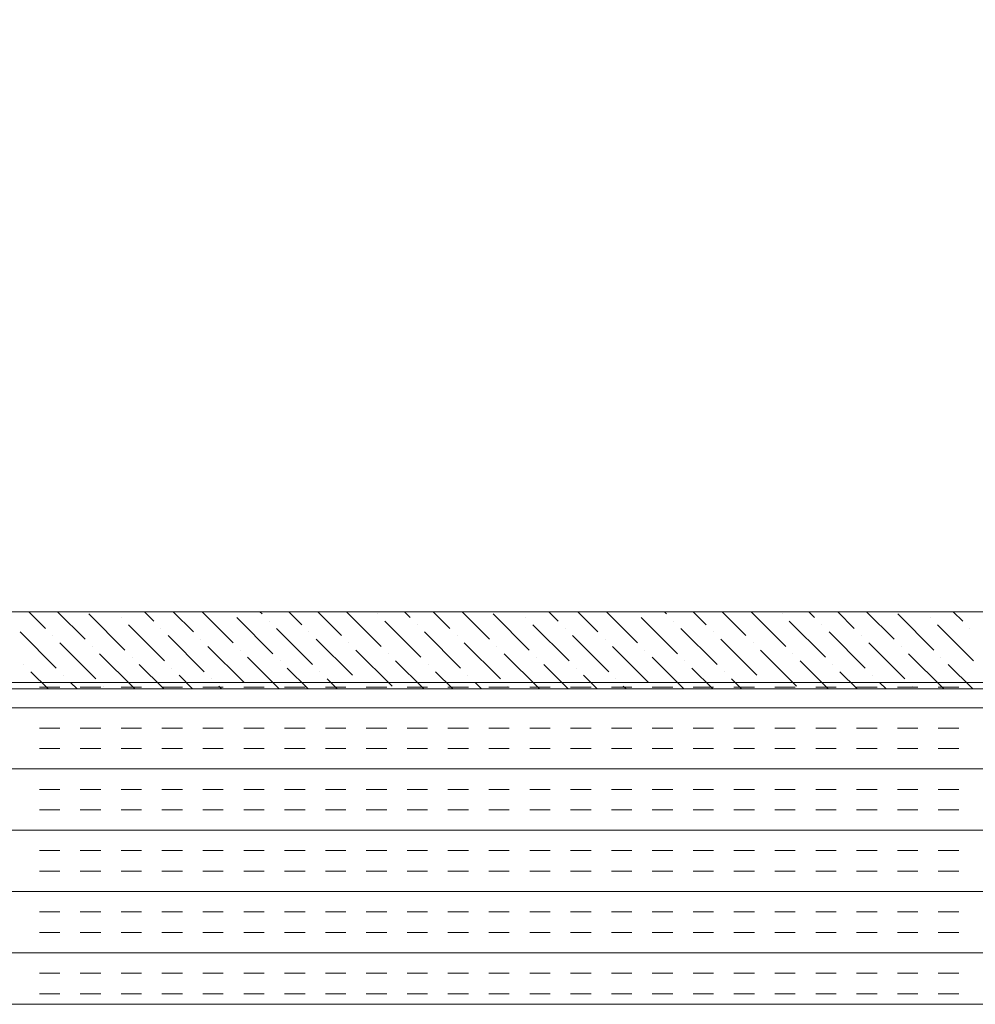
# Model space of a CAD drawing. Extents: x 3940905 to 4145695, y 925352 to 1109797.
# Tile 834 of 1056: x 4040219 to 4040367, y 1100686 to 1100839. Entities that reach past the tile are written whole.
import ezdxf

# ---------------------------------------------------------------- set-up
doc = ezdxf.new("R2010")
doc.units = 0
doc.header["$LTSCALE"] = 750
doc.header["$MEASUREMENT"] = 0
doc.layers.add('CKD Equipments', color=252, linetype='CONTINUOUS', lineweight=0)

msp = doc.modelspace()

# ---------------------------------------------------------------- linework, layer by layer
at = {"layer": 'CKD Equipments'}
for p, q in [((4039952.42, 1100746.98, -7.61), (4040521.42, 1100746.98, -7.61)), ((4040537.42, 1100735.98, -7.61), (4039937.42, 1100735.98, -7.61)), ((4040521.42, 1100734.98, -7.61), (4039952.42, 1100734.98, -7.61)), ((4039937.42, 1100685.98, -7.61), (4040537.42, 1100685.98, -7.61))]:
    msp.add_line(p, q, dxfattribs=at)
at = {"layer": 'CKD Equipments', "color": 55, "linetype": 'Continuous'}
for p, q in [((4040219.97, 1100746.98, -7.61), (4040222.55, 1100744.39, -7.61)), ((4040224.46, 1100746.98, -7.61), (4040228.72, 1100742.71, -7.61)), ((4040229.28, 1100746.64, -7.61), (4040234.9, 1100741.03, -7.61)), ((4040237.93, 1100746.98, -7.61), (4040239.39, 1100745.52, -7.61)), ((4040242.42, 1100746.98, -7.61), (4040245.56, 1100743.83, -7.61)), ((4040246.91, 1100746.98, -7.61), (4040251.73, 1100742.15, -7.61)), ((4040255.89, 1100746.98, -7.61), (4040256.22, 1100746.64, -7.61)), ((4040260.38, 1100746.98, -7.61), (4040262.4, 1100744.95, -7.61)), ((4040264.87, 1100746.98, -7.61), (4040268.57, 1100743.27, -7.61)), ((4040269.36, 1100746.98, -7.61), (4040274.75, 1100741.59, -7.61)), ((4040274.19, 1100746.64, -7.61), (4040274.19, 1100746.64, -7.61)), ((4040278.34, 1100746.98, -7.61), (4040279.24, 1100746.08, -7.61)), ((4040282.83, 1100746.98, -7.61), (4040285.41, 1100744.39, -7.61)), ((4040287.32, 1100746.98, -7.61), (4040291.58, 1100742.71, -7.61)), ((4040292.15, 1100746.64, -7.61), (4040297.76, 1100741.03, -7.61)), ((4040300.79, 1100746.98, -7.61), (4040302.25, 1100745.52, -7.61)), ((4040305.28, 1100746.98, -7.61), (4040308.42, 1100743.83, -7.61)), ((4040309.77, 1100746.98, -7.61), (4040314.6, 1100742.15, -7.61)), ((4040318.75, 1100746.98, -7.61), (4040319.09, 1100746.64, -7.61)), ((4040323.24, 1100746.98, -7.61), (4040325.26, 1100744.95, -7.61)), ((4040327.73, 1100746.98, -7.61), (4040331.43, 1100743.27, -7.61)), ((4040332.22, 1100746.98, -7.61), (4040337.61, 1100741.59, -7.61)), ((4040337.05, 1100746.64, -7.61), (4040337.05, 1100746.64, -7.61)), ((4040341.2, 1100746.98, -7.61), (4040342.1, 1100746.08, -7.61)), ((4040345.69, 1100746.98, -7.61), (4040348.27, 1100744.39, -7.61)), ((4040350.18, 1100746.98, -7.61), (4040354.45, 1100742.71, -7.61)), ((4040355.01, 1100746.64, -7.61), (4040360.62, 1100741.03, -7.61)), ((4040363.65, 1100746.98, -7.61), (4040365.11, 1100745.52, -7.61)), ((4040234.34, 1100746.08, -7.61), (4040234.34, 1100746.08, -7.61)), ((4040235.46, 1100744.95, -7.61), (4040241.07, 1100739.34, -7.61)), ((4040252.3, 1100746.08, -7.61), (4040257.91, 1100740.46, -7.61)), ((4040257.35, 1100745.52, -7.61), (4040257.35, 1100745.52, -7.61)), ((4040275.31, 1100745.52, -7.61), (4040280.92, 1100739.9, -7.61)), ((4040280.36, 1100744.95, -7.61), (4040280.36, 1100744.95, -7.61)), ((4040297.2, 1100746.08, -7.61), (4040297.2, 1100746.08, -7.61)), ((4040298.32, 1100744.95, -7.61), (4040303.93, 1100739.34, -7.61)), ((4040315.16, 1100746.08, -7.61), (4040320.77, 1100740.46, -7.61)), ((4040320.21, 1100745.52, -7.61), (4040320.21, 1100745.52, -7.61)), ((4040338.17, 1100745.52, -7.61), (4040343.78, 1100739.9, -7.61)), ((4040343.22, 1100744.95, -7.61), (4040343.22, 1100744.95, -7.61)), ((4040360.06, 1100746.08, -7.61), (4040360.06, 1100746.08, -7.61)), ((4040361.18, 1100744.95, -7.61), (4040366.79, 1100739.34, -7.61)), ((4040218.62, 1100743.83, -7.61), (4040224.23, 1100738.22, -7.61)), ((4040223.67, 1100743.27, -7.61), (4040223.67, 1100743.27, -7.61)), ((4040240.51, 1100744.39, -7.61), (4040240.51, 1100744.39, -7.61)), ((4040241.63, 1100743.27, -7.61), (4040247.24, 1100737.66, -7.61)), ((4040258.47, 1100744.39, -7.61), (4040264.08, 1100738.78, -7.61)), ((4040263.52, 1100743.83, -7.61), (4040263.52, 1100743.83, -7.61)), ((4040281.48, 1100743.83, -7.61), (4040287.09, 1100738.22, -7.61)), ((4040286.53, 1100743.27, -7.61), (4040286.53, 1100743.27, -7.61)), ((4040303.37, 1100744.39, -7.61), (4040303.37, 1100744.39, -7.61)), ((4040304.49, 1100743.27, -7.61), (4040310.11, 1100737.66, -7.61)), ((4040321.33, 1100744.39, -7.61), (4040326.94, 1100738.78, -7.61)), ((4040326.38, 1100743.83, -7.61), (4040326.38, 1100743.83, -7.61)), ((4040344.34, 1100743.83, -7.61), (4040349.96, 1100738.22, -7.61)), ((4040349.4, 1100743.27, -7.61), (4040349.4, 1100743.27, -7.61)), ((4040366.23, 1100744.39, -7.61), (4040366.23, 1100744.39, -7.61)), ((4040224.79, 1100742.15, -7.61), (4040230.41, 1100736.54, -7.61)), ((4040246.68, 1100742.71, -7.61), (4040246.68, 1100742.71, -7.61)), ((4040264.64, 1100742.71, -7.61), (4040270.26, 1100737.1, -7.61)), ((4040269.7, 1100742.15, -7.61), (4040269.7, 1100742.15, -7.61)), ((4040287.66, 1100742.15, -7.61), (4040293.27, 1100736.54, -7.61)), ((4040309.55, 1100742.71, -7.61), (4040309.55, 1100742.71, -7.61)), ((4040327.51, 1100742.71, -7.61), (4040333.12, 1100737.1, -7.61)), ((4040332.56, 1100742.15, -7.61), (4040332.56, 1100742.15, -7.61)), ((4040350.52, 1100742.15, -7.61), (4040356.13, 1100736.54, -7.61)), ((4040229.85, 1100741.59, -7.61), (4040229.85, 1100741.59, -7.61)), ((4040230.97, 1100740.46, -7.61), (4040236.46, 1100734.98, -7.61)), ((4040247.81, 1100741.59, -7.61), (4040253.42, 1100735.97, -7.61)), ((4040252.86, 1100741.03, -7.61), (4040252.86, 1100741.03, -7.61)), ((4040270.82, 1100741.03, -7.61), (4040276.43, 1100735.41, -7.61)), ((4040275.87, 1100740.46, -7.61), (4040275.87, 1100740.46, -7.61)), ((4040292.71, 1100741.59, -7.61), (4040292.71, 1100741.59, -7.61)), ((4040293.83, 1100740.46, -7.61), (4040299.32, 1100734.98, -7.61)), ((4040310.67, 1100741.59, -7.61), (4040316.28, 1100735.97, -7.61)), ((4040315.72, 1100741.03, -7.61), (4040315.72, 1100741.03, -7.61)), ((4040333.68, 1100741.03, -7.61), (4040339.29, 1100735.41, -7.61)), ((4040338.73, 1100740.46, -7.61), (4040338.73, 1100740.46, -7.61)), ((4040355.57, 1100741.59, -7.61), (4040355.57, 1100741.59, -7.61)), ((4040356.69, 1100740.46, -7.61), (4040362.18, 1100734.98, -7.61)), ((4040219.18, 1100738.78, -7.61), (4040219.18, 1100738.78, -7.61)), ((4040236.02, 1100739.9, -7.61), (4040236.02, 1100739.9, -7.61)), ((4040237.14, 1100738.78, -7.61), (4040240.95, 1100734.98, -7.61)), ((4040253.98, 1100739.9, -7.61), (4040258.91, 1100734.98, -7.61)), ((4040259.03, 1100739.34, -7.61), (4040259.03, 1100739.34, -7.61)), ((4040276.99, 1100739.34, -7.61), (4040281.36, 1100734.98, -7.61)), ((4040282.04, 1100738.78, -7.61), (4040282.04, 1100738.78, -7.61)), ((4040298.88, 1100739.9, -7.61), (4040298.88, 1100739.9, -7.61)), ((4040300, 1100738.78, -7.61), (4040303.81, 1100734.98, -7.61)), ((4040316.84, 1100739.9, -7.61), (4040321.77, 1100734.98, -7.61)), ((4040321.89, 1100739.34, -7.61), (4040321.89, 1100739.34, -7.61)), ((4040339.85, 1100739.34, -7.61), (4040344.22, 1100734.98, -7.61)), ((4040344.9, 1100738.78, -7.61), (4040344.9, 1100738.78, -7.61)), ((4040361.74, 1100739.9, -7.61), (4040361.74, 1100739.9, -7.61)), ((4040362.87, 1100738.78, -7.61), (4040366.67, 1100734.98, -7.61)), ((4040220.3, 1100737.66, -7.61), (4040222.99, 1100734.98, -7.61)), ((4040225.36, 1100737.1, -7.61), (4040225.36, 1100737.1, -7.61)), ((4040242.19, 1100738.22, -7.61), (4040242.19, 1100738.22, -7.61)), ((4040243.32, 1100737.1, -7.61), (4040245.44, 1100734.98, -7.61)), ((4040260.15, 1100738.22, -7.61), (4040263.4, 1100734.98, -7.61)), ((4040265.21, 1100737.66, -7.61), (4040265.21, 1100737.66, -7.61)), ((4040283.17, 1100737.66, -7.61), (4040285.85, 1100734.98, -7.61)), ((4040288.22, 1100737.1, -7.61), (4040288.22, 1100737.1, -7.61)), ((4040305.06, 1100738.22, -7.61), (4040305.06, 1100738.22, -7.61)), ((4040306.18, 1100737.1, -7.61), (4040308.3, 1100734.98, -7.61)), ((4040323.02, 1100738.22, -7.61), (4040326.26, 1100734.98, -7.61)), ((4040328.07, 1100737.66, -7.61), (4040328.07, 1100737.66, -7.61)), ((4040346.03, 1100737.66, -7.61), (4040348.71, 1100734.98, -7.61)), ((4040351.08, 1100737.1, -7.61), (4040351.08, 1100737.1, -7.61)), ((4040226.48, 1100735.97, -7.61), (4040227.48, 1100734.98, -7.61)), ((4040248.37, 1100736.54, -7.61), (4040248.37, 1100736.54, -7.61)), ((4040266.33, 1100736.54, -7.61), (4040267.89, 1100734.98, -7.61)), ((4040271.38, 1100735.97, -7.61), (4040271.38, 1100735.97, -7.61)), ((4040289.34, 1100735.97, -7.61), (4040290.34, 1100734.98, -7.61)), ((4040311.23, 1100736.54, -7.61), (4040311.23, 1100736.54, -7.61)), ((4040329.19, 1100736.54, -7.61), (4040330.75, 1100734.98, -7.61)), ((4040334.24, 1100735.97, -7.61), (4040334.24, 1100735.97, -7.61)), ((4040352.2, 1100735.97, -7.61), (4040353.2, 1100734.98, -7.61)), ((4040231.53, 1100735.41, -7.61), (4040231.53, 1100735.41, -7.61)), ((4040249.49, 1100735.41, -7.61), (4040249.93, 1100734.98, -7.61)), ((4040294.39, 1100735.41, -7.61), (4040294.39, 1100735.41, -7.61)), ((4040312.35, 1100735.41, -7.61), (4040312.79, 1100734.98, -7.61)), ((4040357.25, 1100735.41, -7.61), (4040357.25, 1100735.41, -7.61))]:
    msp.add_line(p, q, dxfattribs=at)
at = {"layer": 'CKD Equipments', "color": 4, "linetype": 'Continuous'}
for p, q in [((4040224.8, 1100735.25, -7.61), (4040221.62, 1100735.25, -7.61)), ((4040231.15, 1100735.25, -7.61), (4040227.97, 1100735.25, -7.61)), ((4040237.5, 1100735.25, -7.61), (4040234.32, 1100735.25, -7.61)), ((4040243.85, 1100735.25, -7.61), (4040240.67, 1100735.25, -7.61)), ((4040250.2, 1100735.25, -7.61), (4040247.02, 1100735.25, -7.61)), ((4040256.55, 1100735.25, -7.61), (4040253.37, 1100735.25, -7.61)), ((4040262.9, 1100735.25, -7.61), (4040259.72, 1100735.25, -7.61)), ((4040269.25, 1100735.25, -7.61), (4040266.07, 1100735.25, -7.61)), ((4040275.6, 1100735.25, -7.61), (4040272.42, 1100735.25, -7.61)), ((4040281.95, 1100735.25, -7.61), (4040278.77, 1100735.25, -7.61)), ((4040288.3, 1100735.25, -7.61), (4040285.12, 1100735.25, -7.61)), ((4040294.65, 1100735.25, -7.61), (4040291.47, 1100735.25, -7.61)), ((4040301, 1100735.25, -7.61), (4040297.82, 1100735.25, -7.61)), ((4040307.35, 1100735.25, -7.61), (4040304.17, 1100735.25, -7.61)), ((4040313.7, 1100735.25, -7.61), (4040310.52, 1100735.25, -7.61)), ((4040320.05, 1100735.25, -7.61), (4040316.87, 1100735.25, -7.61)), ((4040326.4, 1100735.25, -7.61), (4040323.22, 1100735.25, -7.61)), ((4040332.75, 1100735.25, -7.61), (4040329.57, 1100735.25, -7.61)), ((4040339.1, 1100735.25, -7.61), (4040335.92, 1100735.25, -7.61)), ((4040345.45, 1100735.25, -7.61), (4040342.27, 1100735.25, -7.61)), ((4040351.8, 1100735.25, -7.61), (4040348.62, 1100735.25, -7.61)), ((4040358.15, 1100735.25, -7.61), (4040354.97, 1100735.25, -7.61)), ((4040364.5, 1100735.25, -7.61), (4040361.32, 1100735.25, -7.61)), ((4040537.42, 1100732.07, -7.61), (4039937.42, 1100732.07, -7.61)), ((4040224.8, 1100728.9, -7.61), (4040221.62, 1100728.9, -7.61)), ((4040231.15, 1100728.9, -7.61), (4040227.97, 1100728.9, -7.61)), ((4040237.5, 1100728.9, -7.61), (4040234.32, 1100728.9, -7.61)), ((4040243.85, 1100728.9, -7.61), (4040240.67, 1100728.9, -7.61)), ((4040250.2, 1100728.9, -7.61), (4040247.02, 1100728.9, -7.61)), ((4040256.55, 1100728.9, -7.61), (4040253.37, 1100728.9, -7.61)), ((4040262.9, 1100728.9, -7.61), (4040259.72, 1100728.9, -7.61)), ((4040269.25, 1100728.9, -7.61), (4040266.07, 1100728.9, -7.61)), ((4040275.6, 1100728.9, -7.61), (4040272.42, 1100728.9, -7.61)), ((4040281.95, 1100728.9, -7.61), (4040278.77, 1100728.9, -7.61)), ((4040288.3, 1100728.9, -7.61), (4040285.12, 1100728.9, -7.61)), ((4040294.65, 1100728.9, -7.61), (4040291.47, 1100728.9, -7.61)), ((4040301, 1100728.9, -7.61), (4040297.82, 1100728.9, -7.61)), ((4040307.35, 1100728.9, -7.61), (4040304.17, 1100728.9, -7.61)), ((4040313.7, 1100728.9, -7.61), (4040310.52, 1100728.9, -7.61)), ((4040320.05, 1100728.9, -7.61), (4040316.87, 1100728.9, -7.61)), ((4040326.4, 1100728.9, -7.61), (4040323.22, 1100728.9, -7.61)), ((4040332.75, 1100728.9, -7.61), (4040329.57, 1100728.9, -7.61)), ((4040339.1, 1100728.9, -7.61), (4040335.92, 1100728.9, -7.61)), ((4040345.45, 1100728.9, -7.61), (4040342.27, 1100728.9, -7.61)), ((4040351.8, 1100728.9, -7.61), (4040348.62, 1100728.9, -7.61)), ((4040358.15, 1100728.9, -7.61), (4040354.97, 1100728.9, -7.61)), ((4040364.5, 1100728.9, -7.61), (4040361.32, 1100728.9, -7.61)), ((4040224.8, 1100725.72, -7.61), (4040221.62, 1100725.72, -7.61)), ((4040231.15, 1100725.72, -7.61), (4040227.97, 1100725.72, -7.61)), ((4040237.5, 1100725.72, -7.61), (4040234.32, 1100725.72, -7.61)), ((4040243.85, 1100725.72, -7.61), (4040240.67, 1100725.72, -7.61)), ((4040250.2, 1100725.72, -7.61), (4040247.02, 1100725.72, -7.61)), ((4040256.55, 1100725.72, -7.61), (4040253.37, 1100725.72, -7.61)), ((4040262.9, 1100725.72, -7.61), (4040259.72, 1100725.72, -7.61)), ((4040269.25, 1100725.72, -7.61), (4040266.07, 1100725.72, -7.61)), ((4040275.6, 1100725.72, -7.61), (4040272.42, 1100725.72, -7.61)), ((4040281.95, 1100725.72, -7.61), (4040278.77, 1100725.72, -7.61)), ((4040288.3, 1100725.72, -7.61), (4040285.12, 1100725.72, -7.61)), ((4040294.65, 1100725.72, -7.61), (4040291.47, 1100725.72, -7.61)), ((4040301, 1100725.72, -7.61), (4040297.82, 1100725.72, -7.61)), ((4040307.35, 1100725.72, -7.61), (4040304.17, 1100725.72, -7.61)), ((4040313.7, 1100725.72, -7.61), (4040310.52, 1100725.72, -7.61)), ((4040320.05, 1100725.72, -7.61), (4040316.87, 1100725.72, -7.61)), ((4040326.4, 1100725.72, -7.61), (4040323.22, 1100725.72, -7.61)), ((4040332.75, 1100725.72, -7.61), (4040329.57, 1100725.72, -7.61)), ((4040339.1, 1100725.72, -7.61), (4040335.92, 1100725.72, -7.61)), ((4040345.45, 1100725.72, -7.61), (4040342.27, 1100725.72, -7.61)), ((4040351.8, 1100725.72, -7.61), (4040348.62, 1100725.72, -7.61)), ((4040358.15, 1100725.72, -7.61), (4040354.97, 1100725.72, -7.61)), ((4040364.5, 1100725.72, -7.61), (4040361.32, 1100725.72, -7.61)), ((4040537.42, 1100722.55, -7.61), (4039937.42, 1100722.55, -7.61)), ((4040224.8, 1100719.37, -7.61), (4040221.62, 1100719.37, -7.61)), ((4040231.15, 1100719.37, -7.61), (4040227.97, 1100719.37, -7.61)), ((4040237.5, 1100719.37, -7.61), (4040234.32, 1100719.37, -7.61)), ((4040243.85, 1100719.37, -7.61), (4040240.67, 1100719.37, -7.61)), ((4040250.2, 1100719.37, -7.61), (4040247.02, 1100719.37, -7.61)), ((4040256.55, 1100719.37, -7.61), (4040253.37, 1100719.37, -7.61)), ((4040262.9, 1100719.37, -7.61), (4040259.72, 1100719.37, -7.61)), ((4040269.25, 1100719.37, -7.61), (4040266.07, 1100719.37, -7.61)), ((4040275.6, 1100719.37, -7.61), (4040272.42, 1100719.37, -7.61)), ((4040281.95, 1100719.37, -7.61), (4040278.77, 1100719.37, -7.61)), ((4040288.3, 1100719.37, -7.61), (4040285.12, 1100719.37, -7.61)), ((4040294.65, 1100719.37, -7.61), (4040291.47, 1100719.37, -7.61)), ((4040301, 1100719.37, -7.61), (4040297.82, 1100719.37, -7.61)), ((4040307.35, 1100719.37, -7.61), (4040304.17, 1100719.37, -7.61)), ((4040313.7, 1100719.37, -7.61), (4040310.52, 1100719.37, -7.61)), ((4040320.05, 1100719.37, -7.61), (4040316.87, 1100719.37, -7.61)), ((4040326.4, 1100719.37, -7.61), (4040323.22, 1100719.37, -7.61)), ((4040332.75, 1100719.37, -7.61), (4040329.57, 1100719.37, -7.61)), ((4040339.1, 1100719.37, -7.61), (4040335.92, 1100719.37, -7.61)), ((4040345.45, 1100719.37, -7.61), (4040342.27, 1100719.37, -7.61)), ((4040351.8, 1100719.37, -7.61), (4040348.62, 1100719.37, -7.61)), ((4040358.15, 1100719.37, -7.61), (4040354.97, 1100719.37, -7.61)), ((4040364.5, 1100719.37, -7.61), (4040361.32, 1100719.37, -7.61)), ((4040224.8, 1100716.2, -7.61), (4040221.62, 1100716.2, -7.61)), ((4040231.15, 1100716.2, -7.61), (4040227.97, 1100716.2, -7.61)), ((4040237.5, 1100716.2, -7.61), (4040234.32, 1100716.2, -7.61)), ((4040243.85, 1100716.2, -7.61), (4040240.67, 1100716.2, -7.61)), ((4040250.2, 1100716.2, -7.61), (4040247.02, 1100716.2, -7.61)), ((4040256.55, 1100716.2, -7.61), (4040253.37, 1100716.2, -7.61)), ((4040262.9, 1100716.2, -7.61), (4040259.72, 1100716.2, -7.61)), ((4040269.25, 1100716.2, -7.61), (4040266.07, 1100716.2, -7.61)), ((4040275.6, 1100716.2, -7.61), (4040272.42, 1100716.2, -7.61)), ((4040281.95, 1100716.2, -7.61), (4040278.77, 1100716.2, -7.61)), ((4040288.3, 1100716.2, -7.61), (4040285.12, 1100716.2, -7.61)), ((4040294.65, 1100716.2, -7.61), (4040291.47, 1100716.2, -7.61)), ((4040301, 1100716.2, -7.61), (4040297.82, 1100716.2, -7.61)), ((4040307.35, 1100716.2, -7.61), (4040304.17, 1100716.2, -7.61)), ((4040313.7, 1100716.2, -7.61), (4040310.52, 1100716.2, -7.61)), ((4040320.05, 1100716.2, -7.61), (4040316.87, 1100716.2, -7.61)), ((4040326.4, 1100716.2, -7.61), (4040323.22, 1100716.2, -7.61)), ((4040332.75, 1100716.2, -7.61), (4040329.57, 1100716.2, -7.61)), ((4040339.1, 1100716.2, -7.61), (4040335.92, 1100716.2, -7.61)), ((4040345.45, 1100716.2, -7.61), (4040342.27, 1100716.2, -7.61)), ((4040351.8, 1100716.2, -7.61), (4040348.62, 1100716.2, -7.61)), ((4040358.15, 1100716.2, -7.61), (4040354.97, 1100716.2, -7.61)), ((4040364.5, 1100716.2, -7.61), (4040361.32, 1100716.2, -7.61)), ((4040537.42, 1100713.02, -7.61), (4039937.42, 1100713.02, -7.61)), ((4040224.8, 1100709.85, -7.61), (4040221.62, 1100709.85, -7.61)), ((4040231.15, 1100709.85, -7.61), (4040227.97, 1100709.85, -7.61)), ((4040237.5, 1100709.85, -7.61), (4040234.32, 1100709.85, -7.61)), ((4040243.85, 1100709.85, -7.61), (4040240.67, 1100709.85, -7.61)), ((4040250.2, 1100709.85, -7.61), (4040247.02, 1100709.85, -7.61)), ((4040256.55, 1100709.85, -7.61), (4040253.37, 1100709.85, -7.61)), ((4040262.9, 1100709.85, -7.61), (4040259.72, 1100709.85, -7.61)), ((4040269.25, 1100709.85, -7.61), (4040266.07, 1100709.85, -7.61)), ((4040275.6, 1100709.85, -7.61), (4040272.42, 1100709.85, -7.61)), ((4040281.95, 1100709.85, -7.61), (4040278.77, 1100709.85, -7.61)), ((4040288.3, 1100709.85, -7.61), (4040285.12, 1100709.85, -7.61)), ((4040294.65, 1100709.85, -7.61), (4040291.47, 1100709.85, -7.61)), ((4040301, 1100709.85, -7.61), (4040297.82, 1100709.85, -7.61)), ((4040307.35, 1100709.85, -7.61), (4040304.17, 1100709.85, -7.61)), ((4040313.7, 1100709.85, -7.61), (4040310.52, 1100709.85, -7.61)), ((4040320.05, 1100709.85, -7.61), (4040316.87, 1100709.85, -7.61)), ((4040326.4, 1100709.85, -7.61), (4040323.22, 1100709.85, -7.61)), ((4040332.75, 1100709.85, -7.61), (4040329.57, 1100709.85, -7.61)), ((4040339.1, 1100709.85, -7.61), (4040335.92, 1100709.85, -7.61)), ((4040345.45, 1100709.85, -7.61), (4040342.27, 1100709.85, -7.61)), ((4040351.8, 1100709.85, -7.61), (4040348.62, 1100709.85, -7.61)), ((4040358.15, 1100709.85, -7.61), (4040354.97, 1100709.85, -7.61)), ((4040364.5, 1100709.85, -7.61), (4040361.32, 1100709.85, -7.61)), ((4040224.8, 1100706.67, -7.61), (4040221.62, 1100706.67, -7.61)), ((4040231.15, 1100706.67, -7.61), (4040227.97, 1100706.67, -7.61)), ((4040237.5, 1100706.67, -7.61), (4040234.32, 1100706.67, -7.61)), ((4040243.85, 1100706.67, -7.61), (4040240.67, 1100706.67, -7.61)), ((4040250.2, 1100706.67, -7.61), (4040247.02, 1100706.67, -7.61)), ((4040256.55, 1100706.67, -7.61), (4040253.37, 1100706.67, -7.61)), ((4040262.9, 1100706.67, -7.61), (4040259.72, 1100706.67, -7.61)), ((4040269.25, 1100706.67, -7.61), (4040266.07, 1100706.67, -7.61)), ((4040275.6, 1100706.67, -7.61), (4040272.42, 1100706.67, -7.61)), ((4040281.95, 1100706.67, -7.61), (4040278.77, 1100706.67, -7.61)), ((4040288.3, 1100706.67, -7.61), (4040285.12, 1100706.67, -7.61)), ((4040294.65, 1100706.67, -7.61), (4040291.47, 1100706.67, -7.61)), ((4040301, 1100706.67, -7.61), (4040297.82, 1100706.67, -7.61)), ((4040307.35, 1100706.67, -7.61), (4040304.17, 1100706.67, -7.61)), ((4040313.7, 1100706.67, -7.61), (4040310.52, 1100706.67, -7.61)), ((4040320.05, 1100706.67, -7.61), (4040316.87, 1100706.67, -7.61)), ((4040326.4, 1100706.67, -7.61), (4040323.22, 1100706.67, -7.61)), ((4040332.75, 1100706.67, -7.61), (4040329.57, 1100706.67, -7.61)), ((4040339.1, 1100706.67, -7.61), (4040335.92, 1100706.67, -7.61)), ((4040345.45, 1100706.67, -7.61), (4040342.27, 1100706.67, -7.61)), ((4040351.8, 1100706.67, -7.61), (4040348.62, 1100706.67, -7.61)), ((4040358.15, 1100706.67, -7.61), (4040354.97, 1100706.67, -7.61)), ((4040364.5, 1100706.67, -7.61), (4040361.32, 1100706.67, -7.61)), ((4040537.42, 1100703.5, -7.61), (4039937.42, 1100703.5, -7.61)), ((4040224.8, 1100700.32, -7.61), (4040221.62, 1100700.32, -7.61)), ((4040231.15, 1100700.32, -7.61), (4040227.97, 1100700.32, -7.61)), ((4040237.5, 1100700.32, -7.61), (4040234.32, 1100700.32, -7.61)), ((4040243.85, 1100700.32, -7.61), (4040240.67, 1100700.32, -7.61)), ((4040250.2, 1100700.32, -7.61), (4040247.02, 1100700.32, -7.61)), ((4040256.55, 1100700.32, -7.61), (4040253.37, 1100700.32, -7.61)), ((4040262.9, 1100700.32, -7.61), (4040259.72, 1100700.32, -7.61)), ((4040269.25, 1100700.32, -7.61), (4040266.07, 1100700.32, -7.61)), ((4040275.6, 1100700.32, -7.61), (4040272.42, 1100700.32, -7.61)), ((4040281.95, 1100700.32, -7.61), (4040278.77, 1100700.32, -7.61)), ((4040288.3, 1100700.32, -7.61), (4040285.12, 1100700.32, -7.61)), ((4040294.65, 1100700.32, -7.61), (4040291.47, 1100700.32, -7.61)), ((4040301, 1100700.32, -7.61), (4040297.82, 1100700.32, -7.61)), ((4040307.35, 1100700.32, -7.61), (4040304.17, 1100700.32, -7.61)), ((4040313.7, 1100700.32, -7.61), (4040310.52, 1100700.32, -7.61)), ((4040320.05, 1100700.32, -7.61), (4040316.87, 1100700.32, -7.61)), ((4040326.4, 1100700.32, -7.61), (4040323.22, 1100700.32, -7.61)), ((4040332.75, 1100700.32, -7.61), (4040329.57, 1100700.32, -7.61)), ((4040339.1, 1100700.32, -7.61), (4040335.92, 1100700.32, -7.61)), ((4040345.45, 1100700.32, -7.61), (4040342.27, 1100700.32, -7.61)), ((4040351.8, 1100700.32, -7.61), (4040348.62, 1100700.32, -7.61)), ((4040358.15, 1100700.32, -7.61), (4040354.97, 1100700.32, -7.61)), ((4040364.5, 1100700.32, -7.61), (4040361.32, 1100700.32, -7.61)), ((4040224.8, 1100697.15, -7.61), (4040221.62, 1100697.15, -7.61)), ((4040231.15, 1100697.15, -7.61), (4040227.97, 1100697.15, -7.61)), ((4040237.5, 1100697.15, -7.61), (4040234.32, 1100697.15, -7.61)), ((4040243.85, 1100697.15, -7.61), (4040240.67, 1100697.15, -7.61)), ((4040250.2, 1100697.15, -7.61), (4040247.02, 1100697.15, -7.61)), ((4040256.55, 1100697.15, -7.61), (4040253.37, 1100697.15, -7.61)), ((4040262.9, 1100697.15, -7.61), (4040259.72, 1100697.15, -7.61)), ((4040269.25, 1100697.15, -7.61), (4040266.07, 1100697.15, -7.61)), ((4040275.6, 1100697.15, -7.61), (4040272.42, 1100697.15, -7.61)), ((4040281.95, 1100697.15, -7.61), (4040278.77, 1100697.15, -7.61)), ((4040288.3, 1100697.15, -7.61), (4040285.12, 1100697.15, -7.61)), ((4040294.65, 1100697.15, -7.61), (4040291.47, 1100697.15, -7.61)), ((4040301, 1100697.15, -7.61), (4040297.82, 1100697.15, -7.61)), ((4040307.35, 1100697.15, -7.61), (4040304.17, 1100697.15, -7.61)), ((4040313.7, 1100697.15, -7.61), (4040310.52, 1100697.15, -7.61)), ((4040320.05, 1100697.15, -7.61), (4040316.87, 1100697.15, -7.61)), ((4040326.4, 1100697.15, -7.61), (4040323.22, 1100697.15, -7.61)), ((4040332.75, 1100697.15, -7.61), (4040329.57, 1100697.15, -7.61)), ((4040339.1, 1100697.15, -7.61), (4040335.92, 1100697.15, -7.61)), ((4040345.45, 1100697.15, -7.61), (4040342.27, 1100697.15, -7.61)), ((4040351.8, 1100697.15, -7.61), (4040348.62, 1100697.15, -7.61)), ((4040358.15, 1100697.15, -7.61), (4040354.97, 1100697.15, -7.61)), ((4040364.5, 1100697.15, -7.61), (4040361.32, 1100697.15, -7.61)), ((4040537.42, 1100693.97, -7.61), (4039937.42, 1100693.97, -7.61)), ((4040224.8, 1100690.8, -7.61), (4040221.62, 1100690.8, -7.61)), ((4040231.15, 1100690.8, -7.61), (4040227.97, 1100690.8, -7.61)), ((4040237.5, 1100690.8, -7.61), (4040234.32, 1100690.8, -7.61)), ((4040243.85, 1100690.8, -7.61), (4040240.67, 1100690.8, -7.61)), ((4040250.2, 1100690.8, -7.61), (4040247.02, 1100690.8, -7.61)), ((4040256.55, 1100690.8, -7.61), (4040253.37, 1100690.8, -7.61)), ((4040262.9, 1100690.8, -7.61), (4040259.72, 1100690.8, -7.61)), ((4040269.25, 1100690.8, -7.61), (4040266.07, 1100690.8, -7.61)), ((4040275.6, 1100690.8, -7.61), (4040272.42, 1100690.8, -7.61)), ((4040281.95, 1100690.8, -7.61), (4040278.77, 1100690.8, -7.61)), ((4040288.3, 1100690.8, -7.61), (4040285.12, 1100690.8, -7.61)), ((4040294.65, 1100690.8, -7.61), (4040291.47, 1100690.8, -7.61)), ((4040301, 1100690.8, -7.61), (4040297.82, 1100690.8, -7.61)), ((4040307.35, 1100690.8, -7.61), (4040304.17, 1100690.8, -7.61)), ((4040313.7, 1100690.8, -7.61), (4040310.52, 1100690.8, -7.61)), ((4040320.05, 1100690.8, -7.61), (4040316.87, 1100690.8, -7.61)), ((4040326.4, 1100690.8, -7.61), (4040323.22, 1100690.8, -7.61)), ((4040332.75, 1100690.8, -7.61), (4040329.57, 1100690.8, -7.61)), ((4040339.1, 1100690.8, -7.61), (4040335.92, 1100690.8, -7.61)), ((4040345.45, 1100690.8, -7.61), (4040342.27, 1100690.8, -7.61)), ((4040351.8, 1100690.8, -7.61), (4040348.62, 1100690.8, -7.61)), ((4040358.15, 1100690.8, -7.61), (4040354.97, 1100690.8, -7.61)), ((4040364.5, 1100690.8, -7.61), (4040361.32, 1100690.8, -7.61)), ((4040224.8, 1100687.62, -7.61), (4040221.62, 1100687.62, -7.61)), ((4040231.15, 1100687.62, -7.61), (4040227.97, 1100687.62, -7.61)), ((4040237.5, 1100687.62, -7.61), (4040234.32, 1100687.62, -7.61)), ((4040243.85, 1100687.62, -7.61), (4040240.67, 1100687.62, -7.61)), ((4040250.2, 1100687.62, -7.61), (4040247.02, 1100687.62, -7.61)), ((4040256.55, 1100687.62, -7.61), (4040253.37, 1100687.62, -7.61)), ((4040262.9, 1100687.62, -7.61), (4040259.72, 1100687.62, -7.61)), ((4040269.25, 1100687.62, -7.61), (4040266.07, 1100687.62, -7.61)), ((4040275.6, 1100687.62, -7.61), (4040272.42, 1100687.62, -7.61)), ((4040281.95, 1100687.62, -7.61), (4040278.77, 1100687.62, -7.61)), ((4040288.3, 1100687.62, -7.61), (4040285.12, 1100687.62, -7.61)), ((4040294.65, 1100687.62, -7.61), (4040291.47, 1100687.62, -7.61)), ((4040301, 1100687.62, -7.61), (4040297.82, 1100687.62, -7.61)), ((4040307.35, 1100687.62, -7.61), (4040304.17, 1100687.62, -7.61)), ((4040313.7, 1100687.62, -7.61), (4040310.52, 1100687.62, -7.61)), ((4040320.05, 1100687.62, -7.61), (4040316.87, 1100687.62, -7.61)), ((4040326.4, 1100687.62, -7.61), (4040323.22, 1100687.62, -7.61)), ((4040332.75, 1100687.62, -7.61), (4040329.57, 1100687.62, -7.61)), ((4040339.1, 1100687.62, -7.61), (4040335.92, 1100687.62, -7.61)), ((4040345.45, 1100687.62, -7.61), (4040342.27, 1100687.62, -7.61)), ((4040351.8, 1100687.62, -7.61), (4040348.62, 1100687.62, -7.61)), ((4040358.15, 1100687.62, -7.61), (4040354.97, 1100687.62, -7.61)), ((4040364.5, 1100687.62, -7.61), (4040361.32, 1100687.62, -7.61))]:
    msp.add_line(p, q, dxfattribs=at)
at = {"layer": 'CKD Equipments'}
msp.add_arc((4040535.64, 1100713.93, -7.61), 584.15, 91.10035, 176.75704, dxfattribs=at)

doc.saveas('drawing.dxf')
